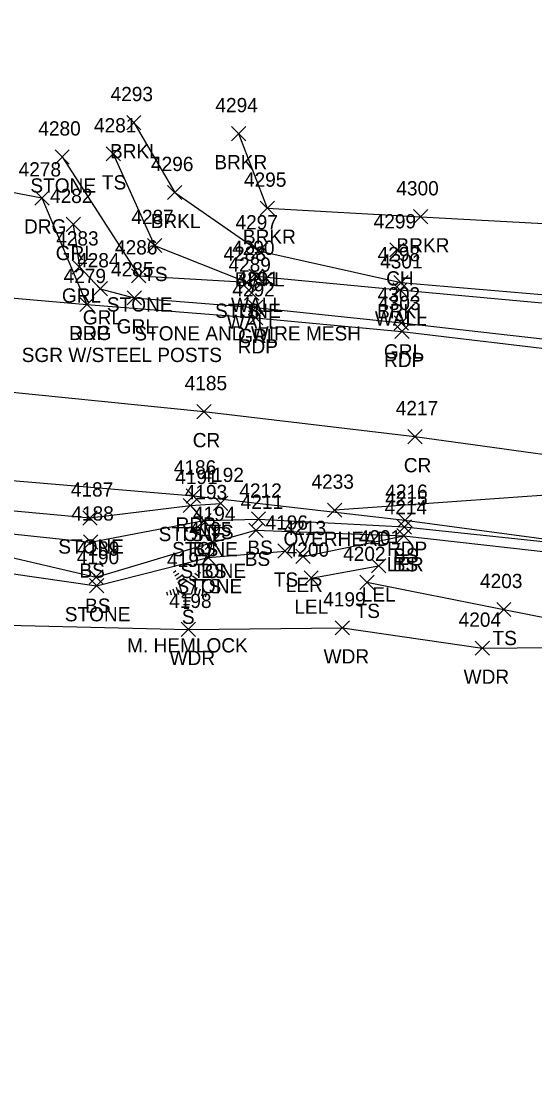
# Model space of a CAD drawing. Extents: x 1611797 to 1633212, y 298978 to 305475.
# Drawn here: x 1619105.8 to 1619177.8, y 301460.5 to 301611 of the extents above; entities that cross this region are included whole.
import ezdxf

# ---------------------------------------------------------------- set-up
doc = ezdxf.new("R2010")
doc.units = 0
for name, color, linetype in [('L_A', 7, 'Continuous'), ('L_C', 7, 'Continuous'), ('L_I', 7, 'Continuous'), ('L_TIC', 7, 'Continuous'), ('LARO', 7, 'Continuous'), ('LASF', 7, 'Continuous'), ('LAWA', 7, 'Continuous'), ('LAWE', 7, 'Continuous'), ('LELB', 7, 'Continuous'), ('LTC', 7, 'Continuous'), ('LW', 7, 'Continuous'), ('P_A', 7, 'Continuous'), ('P_I', 7, 'Continuous'), ('P_TIC', 7, 'Continuous'), ('PET', 7, 'Continuous'), ('PRC', 7, 'Continuous'), ('R_A', 7, 'Continuous'), ('R_C', 7, 'Continuous'), ('R_I', 7, 'Continuous'), ('R_TIC', 7, 'Continuous'), ('RDG', 7, 'Continuous'), ('RGR', 7, 'Continuous'), ('U_A', 7, 'Continuous'), ('U_I', 7, 'Continuous'), ('U_TIC', 7, 'Continuous'), ('UCO', 7, 'Continuous')]:
    doc.layers.add(name, color=color, linetype=linetype)

msp = doc.modelspace()

# ---------------------------------------------------------------- linework, layer by layer
at = {"layer": 'L_TIC'}
for points in [[(1619120.54, 301595.78), (1619122.54, 301597.78)], [(1619122.54, 301595.78), (1619120.54, 301597.78)], [(1619135.24, 301594.23), (1619137.24, 301596.23)], [(1619137.24, 301594.23), (1619135.24, 301596.23)], [(1619110.49, 301590.96), (1619112.49, 301592.96)], [(1619112.49, 301590.96), (1619110.49, 301592.96)], [(1619117.65, 301591.4), (1619119.65, 301593.4)], [(1619119.65, 301591.4), (1619117.65, 301593.4)], [(1619126.27, 301585.98), (1619128.27, 301587.98)], [(1619128.27, 301585.98), (1619126.27, 301587.98)], [(1619139.25, 301583.78), (1619141.25, 301585.78)], [(1619141.25, 301583.78), (1619139.25, 301585.78)], [(1619160.79, 301582.57), (1619162.79, 301584.57)], [(1619162.79, 301582.57), (1619160.79, 301584.57)], [(1619123.45, 301578.55), (1619125.45, 301580.55)], [(1619125.45, 301578.55), (1619123.45, 301580.55)], [(1619157.44, 301577.94), (1619159.44, 301579.94)], [(1619159.44, 301577.94), (1619157.44, 301579.94)], [(1619138.06, 301577.8), (1619140.06, 301579.8)], [(1619140.06, 301577.8), (1619138.06, 301579.8)], [(1619121.22, 301574.29), (1619123.22, 301576.29)], [(1619123.22, 301574.29), (1619121.22, 301576.29)], [(1619137.68, 301574.23), (1619139.68, 301576.23)], [(1619139.68, 301574.23), (1619137.68, 301576.23)], [(1619136.38, 301573.4), (1619138.38, 301575.4)], [(1619138.38, 301573.4), (1619136.38, 301575.4)], [(1619136.38, 301573.4), (1619138.38, 301575.4)], [(1619138.38, 301573.4), (1619136.38, 301575.4)], [(1619157.86, 301572.33), (1619159.86, 301574.33)], [(1619159.86, 301572.33), (1619157.86, 301574.33)], [(1619158, 301573.34), (1619160, 301575.34)], [(1619160, 301573.34), (1619158, 301575.34)], [(1619137.08, 301571.87), (1619139.08, 301573.87)], [(1619139.08, 301571.87), (1619137.08, 301573.87)], [(1619128.48, 301542.1), (1619130.48, 301544.1)], [(1619130.48, 301542.1), (1619128.48, 301544.1)], [(1619128.48, 301542.1), (1619130.48, 301544.1)], [(1619130.48, 301542.1), (1619128.48, 301544.1)], [(1619132.72, 301542.39), (1619134.72, 301544.39)], [(1619134.72, 301542.39), (1619132.72, 301544.39)], [(1619114.39, 301540.35), (1619116.39, 301542.35)], [(1619116.39, 301540.35), (1619114.39, 301542.35)], [(1619130.37, 301539.98), (1619132.37, 301541.98)], [(1619132.37, 301539.98), (1619130.37, 301541.98)], [(1619130.37, 301539.98), (1619132.37, 301541.98)], [(1619132.37, 301539.98), (1619130.37, 301541.98)], [(1619138.03, 301540.19), (1619140.03, 301542.19)], [(1619140.03, 301540.19), (1619138.03, 301542.19)], [(1619158.49, 301539.1), (1619160.49, 301541.1)], [(1619160.49, 301539.1), (1619158.49, 301541.1)], [(1619137.66, 301538.63), (1619139.66, 301540.63)], [(1619139.66, 301538.63), (1619137.66, 301540.63)], [(1619158.41, 301537.86), (1619160.41, 301539.86)], [(1619160.41, 301537.86), (1619158.41, 301539.86)], [(1619158.41, 301537.86), (1619160.41, 301539.86)], [(1619160.41, 301537.86), (1619158.41, 301539.86)], [(1619114.47, 301536.98), (1619116.47, 301538.98)], [(1619116.47, 301536.98), (1619114.47, 301538.98)], [(1619131.53, 301536.93), (1619133.53, 301538.93)], [(1619133.53, 301536.93), (1619131.53, 301538.93)], [(1619131.53, 301536.93), (1619133.53, 301538.93)], [(1619133.53, 301536.93), (1619131.53, 301538.93)], [(1619130.98, 301534.79), (1619132.98, 301536.79)], [(1619132.98, 301534.79), (1619130.98, 301536.79)], [(1619130.98, 301534.79), (1619132.98, 301536.79)], [(1619132.98, 301534.79), (1619130.98, 301536.79)], [(1619130.98, 301534.79), (1619132.98, 301536.79)], [(1619132.98, 301534.79), (1619130.98, 301536.79)], [(1619141.76, 301535.71), (1619143.76, 301537.71)], [(1619143.76, 301535.71), (1619141.76, 301537.71)], [(1619144.27, 301534.96), (1619146.27, 301536.96)], [(1619146.27, 301534.96), (1619144.27, 301536.96)], [(1619154.87, 301533.64), (1619156.87, 301535.64)], [(1619156.87, 301533.64), (1619154.87, 301535.64)], [(1619115.26, 301532.06), (1619117.26, 301534.06)], [(1619117.26, 301532.06), (1619115.26, 301534.06)], [(1619145.41, 301531.92), (1619147.41, 301533.92)], [(1619147.41, 301531.92), (1619145.41, 301533.92)], [(1619153.24, 301531.33), (1619155.24, 301533.33)], [(1619155.24, 301531.33), (1619153.24, 301533.33)], [(1619115.31, 301530.86), (1619117.31, 301532.86)], [(1619117.31, 301530.86), (1619115.31, 301532.86)], [(1619172.44, 301527.52), (1619174.44, 301529.52)], [(1619174.44, 301527.52), (1619172.44, 301529.52)], [(1619128.18, 301524.73), (1619130.18, 301526.73)], [(1619130.18, 301524.73), (1619128.18, 301526.73)], [(1619149.8, 301524.95), (1619151.8, 301526.95)], [(1619151.8, 301524.95), (1619149.8, 301526.95)], [(1619169.44, 301522.1), (1619171.44, 301524.1)], [(1619171.44, 301522.1), (1619169.44, 301524.1)]]:
    msp.add_lwpolyline(points, dxfattribs=at)
at = {"layer": 'LARO'}
for points in [[(1619145.27, 301535.96), (1619159.41, 301538.86), (1619185.18, 301535.97), (1619217.43, 301530.14), (1619256.62, 301521.95), (1619261.97, 301519.13), (1619256.41, 301519.14)], [(1619146.41, 301532.92), (1619155.87, 301534.64)]]:
    msp.add_lwpolyline(points, dxfattribs=at)
at = {"layer": 'LASF'}
for points in [[(1619111.49, 301591.96), (1619122.22, 301575.29), (1619137.38, 301574.4)], [(1619059.57, 301546.82), (1619074.12, 301545.03), (1619096.68, 301543.12), (1619115.39, 301541.35), (1619129.48, 301543.1), (1619131.37, 301540.98), (1619132.53, 301537.93), (1619131.98, 301535.79)], [(1619057.58, 301538.74), (1619072.73, 301539.05), (1619095.85, 301534.77), (1619116.31, 301531.86), (1619131.98, 301535.79)]]:
    msp.add_lwpolyline(points, dxfattribs=at)
at = {"layer": 'LAWA'}
msp.add_lwpolyline([(1618882.81, 301567.28), (1618933.27, 301549.67), (1618966.13, 301547.74), (1618995.78, 301536.72), (1619030.89, 301531.11), (1619057.33, 301531.01), (1619095.91, 301526.5), (1619129.18, 301525.73), (1619150.8, 301525.95), (1619170.44, 301523.1), (1619199.54, 301523.39), (1619227.92, 301521), (1619255.54, 301516.31), (1619296.45, 301501.63), (1619335.16, 301482.98), (1619367.14, 301471.03), (1619418.3, 301452.12), (1619445.96, 301437.08), (1619483.46, 301420.7), (1619501.91, 301410.17), (1619499.78, 301408.21)], dxfattribs=at)
at = {"layer": 'LAWE'}
for points in [[(1619121.54, 301596.78), (1619127.27, 301586.98), (1619139.06, 301578.8), (1619159, 301574.34), (1619183.18, 301572.3), (1619208.56, 301571.29), (1619241.26, 301566.88), (1619274.96, 301559.5), (1619298.41, 301555.12), (1619318.82, 301545.34), (1619330.43, 301538.53), (1619346.68, 301531.42), (1619377.57, 301521.38), (1619400.58, 301512.23), (1619425.06, 301508.82), (1619447.11, 301503.19), (1619471.29, 301486.7), (1619494.67, 301473.93), (1619527.64, 301465.84), (1619544.48, 301462.53)], [(1619136.24, 301595.23), (1619140.25, 301584.78), (1619161.79, 301583.57), (1619186.78, 301582.21), (1619209.91, 301580.75), (1619246.07, 301579.22), (1619276.73, 301571.04), (1619324.15, 301554.68), (1619337.82, 301545.56), (1619347.88, 301539.03), (1619381.89, 301529.19), (1619403.26, 301523.68), (1619425.52, 301519.13), (1619447.45, 301519.51), (1619460.42, 301508.44), (1619478.58, 301496.43), (1619500.86, 301484.81), (1619530.24, 301476.17)]]:
    msp.add_lwpolyline(points, dxfattribs=at)
at = {"layer": 'LELB'}
for points in [[(1618722.18, 301610.95), (1618759.32, 301602.77), (1618807.6, 301589.49), (1618856.16, 301575.47), (1618884.37, 301569.92), (1618933.27, 301549.67), (1618967.01, 301550.39), (1618996.48, 301538.98), (1619032.9, 301537.91), (1619058.31, 301540.99), (1619073.61, 301541.82), (1619095.78, 301537.82), (1619116.26, 301533.06), (1619132.53, 301537.93), (1619138.66, 301539.63), (1619159.41, 301538.86)], [(1619118.65, 301592.4), (1619124.45, 301579.55), (1619137.38, 301574.4)], [(1618886.05, 301572.09), (1618931.8, 301561.7), (1618968, 301553.35), (1618978.64, 301553.36), (1618980.11, 301553.4), (1618996.48, 301541.64), (1619032.98, 301542.38), (1619058.61, 301542.86), (1619073.78, 301543.43), (1619096.46, 301539.97), (1619115.47, 301537.98), (1619131.37, 301540.98), (1619139.03, 301541.19), (1619159.49, 301540.1), (1619185.11, 301537.39), (1619217.58, 301531.88), (1619257.04, 301523.11), (1619288.29, 301511.99)], [(1619129.48, 301543.1), (1619133.72, 301543.39)], [(1619131.98, 301535.79), (1619142.76, 301536.71)], [(1619154.24, 301532.33), (1619173.44, 301528.52), (1619199.54, 301523.39)]]:
    msp.add_lwpolyline(points, dxfattribs=at)
at = {"layer": 'LTC'}
for p, q in [((1619127.09, 301533.71), (1619127.44, 301533.97)), ((1619127.3, 301533.25), (1619127.83, 301533.63)), ((1619127.51, 301532.78), (1619128.21, 301533.29)), ((1619130.12, 301533.6), (1619130.67, 301533.21)), ((1619130.49, 301533.95), (1619130.91, 301533.65)), ((1619127.72, 301532.32), (1619128.6, 301532.95)), ((1619127.94, 301531.86), (1619128.95, 301532.59)), ((1619127.94, 301531.86), (1619128.33, 301530.67)), ((1619128.95, 301532.59), (1619129.95, 301531.87)), ((1619129.37, 301532.91), (1619130.18, 301532.32)), ((1619129.95, 301531.87), (1619129.56, 301530.67)), ((1619129.75, 301533.26), (1619130.42, 301532.76)), ((1619126.12, 301530.99), (1619126.27, 301530.52)), ((1619126.58, 301531.21), (1619126.79, 301530.56)), ((1619127.03, 301531.42), (1619127.3, 301530.59)), ((1619127.49, 301531.64), (1619127.82, 301530.62)), ((1619129.56, 301530.67), (1619128.33, 301530.67)), ((1619130.39, 301531.6), (1619130.05, 301530.56)), ((1619130.83, 301531.35), (1619130.55, 301530.46)), ((1619131.28, 301531.1), (1619131.04, 301530.37)), ((1619131.72, 301530.85), (1619131.54, 301530.27)), ((1619129.52, 301530.17), (1619128.38, 301530.17)), ((1619129.44, 301529.67), (1619128.45, 301529.67)), ((1619129.35, 301529.17), (1619128.52, 301529.17)), ((1619129.27, 301528.67), (1619128.6, 301528.67))]:
    msp.add_line(p, q, dxfattribs=at)
at = {"layer": 'LW'}
msp.add_lwpolyline([(1619138.08, 301572.87), (1619138.68, 301575.23), (1619158.86, 301573.33), (1619182.88, 301571.12), (1619192.46, 301570.69)], dxfattribs=at)
at = {"layer": 'P_TIC'}
for points in [[(1619113.96, 301570.28), (1619115.96, 301572.28)], [(1619115.96, 301570.28), (1619113.96, 301572.28)], [(1619137.62, 301568.41), (1619139.62, 301570.41)], [(1619139.62, 301568.41), (1619137.62, 301570.41)], [(1619158.15, 301566.5), (1619160.15, 301568.5)], [(1619160.15, 301566.5), (1619158.15, 301568.5)], [(1619130.37, 301555.26), (1619132.37, 301557.26)], [(1619132.37, 301555.26), (1619130.37, 301557.26)], [(1619159.97, 301551.75), (1619161.97, 301553.75)], [(1619161.97, 301551.75), (1619159.97, 301553.75)], [(1619128.9, 301543.44), (1619130.9, 301545.44)], [(1619130.9, 301543.44), (1619128.9, 301545.44)], [(1619158.56, 301540.04), (1619160.56, 301542.04)], [(1619160.56, 301540.04), (1619158.56, 301542.04)]]:
    msp.add_lwpolyline(points, dxfattribs=at)
at = {"layer": 'PET'}
for points in [[(1618904.33, 301605.02), (1618942.45, 301596.77), (1618958.08, 301593.4), (1618977.58, 301589.59), (1619007.85, 301583.9), (1619045.07, 301578.55), (1619064.81, 301576.09), (1619096.26, 301572.91), (1619114.96, 301571.28), (1619138.62, 301569.41), (1619159.15, 301567.5), (1619183.48, 301564.57), (1619195.85, 301563.06), (1619207.64, 301561.11), (1619240.37, 301554.95), (1619274.06, 301546.88)], [(1618888.23, 301580.37), (1618933.16, 301570.89), (1618970.31, 301563.97), (1618999.63, 301559.01), (1619034.35, 301554.34), (1619061.55, 301550.65), (1619097.22, 301547.2), (1619129.9, 301544.44), (1619159.56, 301541.04), (1619184.98, 301537.63), (1619217.73, 301532.43), (1619257.09, 301523.65), (1619289.53, 301513.85), (1619319.75, 301503.72), (1619351.37, 301491.53), (1619381.67, 301479.11), (1619407.08, 301467.99), (1619426.6, 301459.3), (1619457.98, 301445.58), (1619489.4, 301431.89), (1619518.89, 301418.33), (1619525.23, 301415.46), (1619558.04, 301399.85), (1619596.27, 301382.3)]]:
    msp.add_lwpolyline(points, dxfattribs=at)
at = {"layer": 'PRC'}
msp.add_lwpolyline([(1618901.02, 301590.58), (1618940.05, 301582.59), (1618973.24, 301576.03), (1619000.99, 301571.61), (1619035.45, 301566.56), (1619061.58, 301563.28), (1619097.97, 301559.63), (1619131.37, 301556.26), (1619160.97, 301552.75), (1619186.04, 301549.32), (1619221.45, 301543.36), (1619260.73, 301534.56), (1619294.21, 301525.01), (1619322.54, 301515.15), (1619356.63, 301502.41), (1619386.84, 301489.79), (1619411.1, 301479.31), (1619431.82, 301470.46), (1619462.61, 301457.18), (1619493.8, 301442.98), (1619525.59, 301428.61), (1619540.79, 301421.69), (1619561.88, 301411.99), (1619599.81, 301394.69)], dxfattribs=at)
at = {"layer": 'R_TIC'}
for points in [[(1619107.64, 301585.22), (1619109.64, 301587.22)], [(1619109.64, 301585.22), (1619107.64, 301587.22)], [(1619112.04, 301581.5), (1619114.04, 301583.5)], [(1619114.04, 301581.5), (1619112.04, 301583.5)], [(1619112.91, 301575.54), (1619114.91, 301577.54)], [(1619114.91, 301575.54), (1619112.91, 301577.54)], [(1619115.84, 301572.48), (1619117.84, 301574.48)], [(1619117.84, 301572.48), (1619115.84, 301574.48)], [(1619120.6, 301571.21), (1619122.6, 301573.21)], [(1619122.6, 301571.21), (1619120.6, 301573.21)], [(1619113.96, 301570.28), (1619115.96, 301572.28)], [(1619115.96, 301570.28), (1619113.96, 301572.28)], [(1619137.62, 301569.86), (1619139.62, 301571.86)], [(1619139.62, 301569.86), (1619137.62, 301571.86)], [(1619158.07, 301567.7), (1619160.07, 301569.7)], [(1619160.07, 301567.7), (1619158.07, 301569.7)]]:
    msp.add_lwpolyline(points, dxfattribs=at)
at = {"layer": 'RDG'}
msp.add_lwpolyline([(1619064.81, 301576.09), (1619074.76, 301580.11), (1619079.62, 301586.26), (1619091.68, 301588.74), (1619100.02, 301587.87), (1619108.64, 301586.22), (1619114.96, 301571.28)], dxfattribs=at)
at = {"layer": 'RGR'}
msp.add_lwpolyline([(1619113.04, 301582.5), (1619113.91, 301576.54), (1619116.84, 301573.48), (1619121.6, 301572.21), (1619138.62, 301570.86), (1619159.07, 301568.7), (1619183.38, 301565.96), (1619196, 301564), (1619207.6, 301562.14), (1619240.46, 301556.07), (1619274.51, 301547.73), (1619293.11, 301542.29), (1619313.83, 301535.74), (1619345.65, 301523.87), (1619374.43, 301511.91), (1619395.21, 301502.55), (1619439.45, 301483.4), (1619464.79, 301471.96), (1619490.69, 301460.24), (1619515.52, 301448.47), (1619540.39, 301438.03), (1619561.3, 301428.91), (1619589.96, 301416.04)], dxfattribs=at)
at = {"layer": 'U_TIC'}
for points in [[(1619148.72, 301541.44), (1619150.72, 301543.44)], [(1619150.72, 301541.44), (1619148.72, 301543.44)]]:
    msp.add_lwpolyline(points, dxfattribs=at)
at = {"layer": 'UCO'}
msp.add_lwpolyline([(1619260.36, 301550.3), (1619149.72, 301542.44)], dxfattribs=at)

# ---------------------------------------------------------------- texts
at = {"layer": 'L_A'}
for s, p in [('BRKL', (1619118.19, 301591.78)), ('BRKR', (1619132.83, 301590.23)), ('STONE', (1619107.03, 301586.96)), ('TS', (1619117.06, 301587.4)), ('BRKL', (1619123.91, 301581.98)), ('BRKR', (1619136.84, 301579.78)), ('BRKR', (1619158.38, 301578.57)), ('TS', (1619122.86, 301574.55)), ('BRKL', (1619135.7, 301573.8)), ('CH', (1619156.93, 301573.94)), ('STONE', (1619117.76, 301570.29)), ('STONE', (1619132.93, 301569.4)), ('WALL', (1619135.17, 301570.23)), ('TS', (1619135.79, 301569.4)), ('BRKL', (1619155.65, 301569.34)), ('WALL', (1619134.57, 301567.87)), ('WALL', (1619155.35, 301568.33)), ('STONE', (1619125.02, 301538.1)), ('TS', (1619127.89, 301538.1)), ('TS', (1619132.13, 301538.39)), ('STONE', (1619110.94, 301536.35)), ('STONE', (1619126.91, 301535.98)), ('BS', (1619129.81, 301535.98)), ('BS', (1619137.47, 301536.19)), ('BS', (1619137.1, 301534.63)), ('BS', (1619157.93, 301535.1)), ('BS', (1619113.91, 301532.98)), ('STONE', (1619128.07, 301532.93)), ('BS', (1619130.97, 301532.93)), ('LER', (1619157, 301533.86)), ('BS', (1619157.85, 301533.86)), ('TS', (1619141.17, 301531.71)), ('STONE', (1619127.53, 301530.79)), ('STONE', (1619127.53, 301530.79)), ('TS', (1619130.39, 301530.79)), ('LER', (1619142.85, 301530.96)), ('LEL', (1619153.5, 301529.64)), ('STONE', (1619111.85, 301526.86)), ('BS', (1619114.71, 301528.06)), ('LEL', (1619144.05, 301527.92)), ('TS', (1619152.65, 301527.33)), ('S', (1619128.28, 301526.5)), ('TS', (1619171.85, 301523.52)), ('WDR', (1619148.16, 301520.95)), ('WDR', (1619126.55, 301520.73)), ('WDR', (1619167.8, 301518.1))]:
    msp.add_text(s, height=2, dxfattribs=at).set_placement(p)
at = {"layer": 'L_C'}
for s, p in [('STONE AND WIRE MESH', (1619121.61, 301566.23)), ('M. HEMLOCK', (1619120.59, 301522.5))]:
    msp.add_text(s, height=2, dxfattribs=at).set_placement(p)
at = {"layer": 'L_I'}
for s, p in [('4293', (1619118.28, 301599.78)), ('4294', (1619132.98, 301598.23)), ('4280', (1619108.14, 301594.96)), ('4281', (1619115.95, 301595.4)), ('4296', (1619123.95, 301589.98)), ('4295', (1619136.99, 301587.78)), ('4300', (1619158.36, 301586.57)), ('4287', (1619121.19, 301582.55)), ('4297', (1619135.8, 301581.8)), ('4299', (1619155.18, 301581.94)), ('4286', (1619118.9, 301578.29)), ('4290', (1619135.33, 301578.23)), ('4288', (1619134.12, 301577.4)), ('4288', (1619134.12, 301577.4)), ('4298', (1619155.74, 301577.34)), ('4289', (1619134.81, 301575.87)), ('4301', (1619156.09, 301576.33)), ('4192', (1619131.03, 301546.39)), ('4191', (1619127.35, 301546.1)), ('4191', (1619127.35, 301546.1)), ('4187', (1619112.7, 301544.35)), ('4193', (1619128.68, 301543.98)), ('4193', (1619128.68, 301543.98)), ('4212', (1619136.34, 301544.19)), ('4211', (1619136.53, 301542.63)), ('4214', (1619156.72, 301541.86)), ('4214', (1619156.72, 301541.86)), ('4215', (1619156.8, 301543.1)), ('4188', (1619112.78, 301540.98)), ('4194', (1619129.84, 301540.93)), ('4194', (1619129.84, 301540.93)), ('4195', (1619129.29, 301538.79)), ('4195', (1619129.29, 301538.79)), ('4195', (1619129.29, 301538.79)), ('4196', (1619140.01, 301539.71)), ('4213', (1619142.57, 301538.96)), ('4201', (1619153.09, 301537.64)), ('4189', (1619113.56, 301536.06)), ('4200', (1619142.98, 301535.92)), ('4190', (1619113.53, 301534.86)), ('4197', (1619126.2, 301534.5)), ('4202', (1619150.9, 301535.33)), ('4203', (1619170.1, 301531.52)), ('4198', (1619126.49, 301528.73)), ('4199', (1619148.1, 301528.95)), ('4204', (1619167.1, 301526.1))]:
    msp.add_text(s, height=2, dxfattribs=at).set_placement(p)
at = {"layer": 'LTC'}
msp.add_text('.', height=1.04, rotation=270, dxfattribs=at).set_placement((1619128.84, 301531.61))
at = {"layer": 'P_A'}
for s, p in [('RDP', (1619112.45, 301566.28)), ('RDP', (1619136.11, 301564.41)), ('RDP', (1619156.64, 301562.5)), ('CR', (1619129.8, 301551.26)), ('CR', (1619159.41, 301547.75)), ('RDP', (1619127.39, 301539.44)), ('RDP', (1619157.05, 301536.04))]:
    msp.add_text(s, height=2, dxfattribs=at).set_placement(p)
at = {"layer": 'P_I'}
for s, p in [('4279', (1619111.69, 301574.28)), ('4292', (1619135.36, 301572.41)), ('4303', (1619155.81, 301570.5)), ('4185', (1619128.67, 301559.26)), ('4217', (1619158.28, 301555.75)), ('4186', (1619127.15, 301547.44)), ('4216', (1619156.81, 301544.04))]:
    msp.add_text(s, height=2, dxfattribs=at).set_placement(p)
at = {"layer": 'R_A'}
for s, p in [('DRG', (1619106.13, 301581.22)), ('GRL', (1619110.58, 301577.5)), ('GRL', (1619111.45, 301571.54)), ('GRL', (1619114.38, 301568.48)), ('DRG', (1619112.45, 301566.28)), ('GRL', (1619119.14, 301567.21)), ('GRL', (1619136.17, 301565.86)), ('GRL', (1619156.62, 301563.7))]:
    msp.add_text(s, height=2, dxfattribs=at).set_placement(p)
at = {"layer": 'R_C'}
msp.add_text('SGR W/STEEL POSTS', height=2, dxfattribs=at).set_placement((1619105.81, 301563.21))
at = {"layer": 'R_I'}
for s, p in [('4278', (1619105.38, 301589.22)), ('4282', (1619109.78, 301585.5)), ('4283', (1619110.65, 301579.54)), ('4284', (1619113.58, 301576.48)), ('4285', (1619118.34, 301575.21)), ('4279', (1619111.69, 301574.28)), ('4291', (1619135.93, 301573.86)), ('4302', (1619155.74, 301571.7))]:
    msp.add_text(s, height=2, dxfattribs=at).set_placement(p)
at = {"layer": 'U_A'}
msp.add_text('OVERHEAD', height=2, dxfattribs=at).set_placement((1619142.53, 301537.44))
at = {"layer": 'U_I'}
msp.add_text('4233', height=2, dxfattribs=at).set_placement((1619146.46, 301545.44))

doc.saveas('drawing.dxf')
